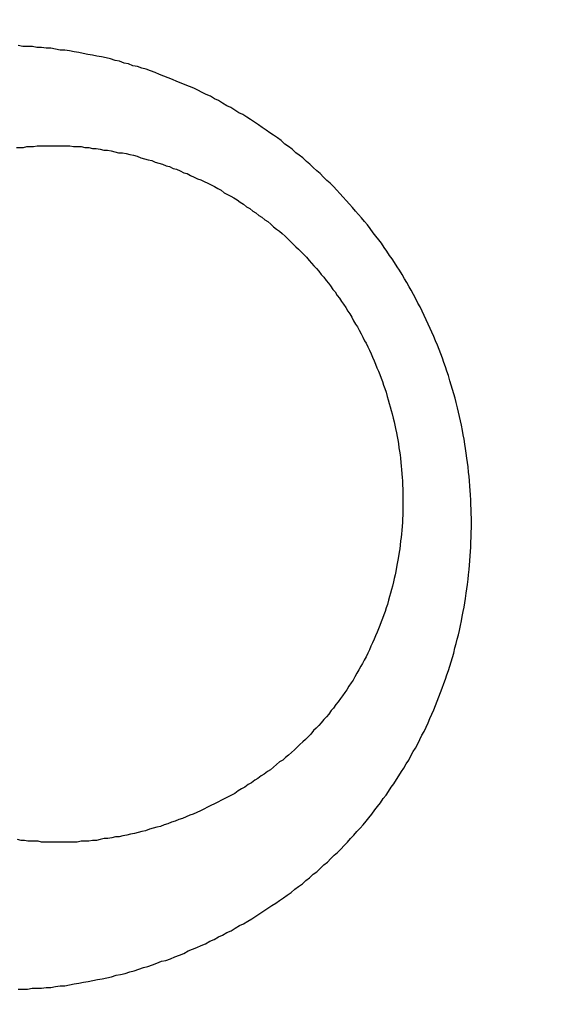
# Model space of a CAD drawing. Header units: millimetres. Extents: x -604189 to 881711, y -381903 to -7297.
# Tile 458 of 656: x -579625 to -579619, y -164949 to -164938. Entities that reach past the tile are written whole.
import ezdxf

# ---------------------------------------------------------------- set-up
doc = ezdxf.new("R2010")
doc.units = ezdxf.units.MM
doc.header["$LTSCALE"] = 100
doc.linetypes.add('0.5_0.5', pattern=[1, 0.5, -0.5])
doc.linetypes.add('ACAD_ISO04W100', pattern=[30.5, 24, -3, 0.5, -3])
doc.layers.get('Defpoints').update_dxf_attribs({"color": 30})
doc.layers.add('OPIS', color=7, linetype='Continuous')
doc.layers.add('strop osie', color=80, linetype='ACAD_ISO04W100', lineweight=5)
doc.styles.get("Standard").update_dxf_attribs({"font": 'romans.shx', "width": 0.5})
doc.dimstyles.new('1 50', dxfattribs={"dimtxt": 150, "dimasz": 80, "dimexe": 1, "dimexo": 1, "dimgap": 20, "dimtad": 1, "dimdec": 0, "dimlfac": 0.1, "dimtxsty": 'Standard', "dimblk": 'ARCHTICK', "dimcen": 200, "dimclrd": 2, "dimadec": 1, "dimazin": 0, "dimtfac": 1, "dimtdec": 0, "dimtmove": 0, "dimatfit": 3, "dimldrblk": 'ARCHTICK', "dimfxl": 120, "dimfxlon": 1, "dimtfill": 1, "dimarcsym": 0})

# ---------------------------------------------------------------- blocks, each defined once
blk = doc.blocks.new('_ArchTick')
at = {"layer": 'strop osie', "color": 0, "const_width": 0.15}
blk.add_lwpolyline([(-0.5, -0.5), (0.5, 0.5)], dxfattribs=at)
blk = doc.blocks.new('*D3294')
at = {"layer": 'Defpoints', "color": 0, "linetype": 'ByBlock', "lineweight": 5, "transparency": 16777216}
for p in [(-595783.126, -159420.303), (-593748.924, -159420.303), (-552118.935, -179940.303)]:
    blk.add_point(p, dxfattribs=at)
at = {"layer": 'OPIS', "color": 0, "linetype": 'Continuous', "lineweight": -2, "transparency": 16777216}
for p, q in [((-595723.126, -159420.303), (-595784.126, -159420.303)), ((-595723.126, -179940.303), (-595784.126, -179940.303))]:
    blk.add_line(p, q, dxfattribs=at)
at = {"layer": 'OPIS', "color": 2, "lineweight": -2, "transparency": 16777216}
blk.add_line((-595783.126, -179940.303), (-595783.126, -159420.303), dxfattribs=at)
at = {"layer": 'OPIS', "color": 2, "linetype": 'ByBlock', "lineweight": -2, "transparency": 16777216, "xscale": 80, "yscale": 80, "zscale": 80}
for p, rotation in [((-595783.126, -159420.303), 90), ((-595783.126, -179940.303), 270)]:
    blk.add_blockref('_ArchTick', p, dxfattribs=dict(at, rotation=rotation))
at = {"layer": 'OPIS', "color": 0, "linetype": 'ByBlock', "lineweight": 13, "transparency": 16777216, "insert": (-595878.126, -169680.303), "char_height": 150, "attachment_point": 5, "rotation": 90, "bg_fill": 3, "box_fill_scale": 1.1, "bg_fill_color": 256, "bg_fill_true_color": 13158600, "bg_fill_transparency": 0}
blk.add_mtext('2052', dxfattribs=at)

msp = doc.modelspace()

# ---------------------------------------------------------------- dimensions: what is measured, and where the dimension line sits
at = {"layer": 'OPIS', "color": 0, "linetype": 'ByBlock', "lineweight": 13}
dim = msp.add_linear_dim(base=(-595783.126, -159420.303), p1=(-552118.935, -179940.303), p2=(-593748.924, -159420.303), angle=90, dimstyle='1 50', override={"dimtmove": 1, "dimfxl": 60, "dimarcsym": 1}, dxfattribs=at)
dim.commit()
dim.dimension.update_dxf_attribs({"geometry": '*D3294', "text_midpoint": (-595878.126, -169680.303)})

# ---------------------------------------------------------------- next in the draw order: hatches: boundary and pattern name
at = {"layer": 'OPIS', "linetype": '0.5_0.5', "lineweight": 13}
h = msp.add_hatch(dxfattribs=at)
h.set_pattern_fill('ANSI37', color=0, scale=130)
h.set_pattern_definition([(45, (-597218.54, 256668.8), (-291.85832, 291.85832), []), (135, (-597218.54, 256668.8), (-291.85832, -291.85832), [])])
edge = h.paths.add_edge_path(flags=16)
edge.add_line((-570958.916, -168985.281), (-571058.916, -168985.281))
edge.add_line((-571058.916, -168985.281), (-572598.916, -168985.281))
edge.add_line((-572598.916, -168985.281), (-572598.915, -170470.3))
edge.add_line((-572598.915, -170470.3), (-570825.763, -170470.3))
edge.add_arc((-570508.916, -170339.099), 342.937, 180, 202.49364, ccw=False)
edge.add_arc((-570508.916, -170339.099), 342.937, 90, 180, ccw=False)
edge.add_line((-570508.916, -169996.163), (-570508.916, -169764.704))
edge.add_arc((-570058.916, -168985.281), 900, 180, 240, ccw=False)
edge = h.paths.add_edge_path(flags=17)
edge.add_line((-569358.915, -170085.281), (-569358.916, -168985.281))
edge.add_line((-569358.916, -168985.281), (-569358.917, -168985.281))
edge.add_line((-569358.917, -168985.281), (-569958.916, -168985.281))
edge.add_line((-569958.916, -168985.281), (-570058.916, -168985.281))
edge.add_line((-570058.916, -168985.281), (-570058.916, -168925.281))
edge.add_line((-570058.916, -168925.281), (-569958.916, -168925.281))
edge.add_line((-569958.916, -168925.281), (-569958.916, -168865.281))
edge.add_line((-569958.916, -168865.281), (-569358.916, -168865.281))
edge.add_line((-569358.916, -168865.281), (-569358.917, -166865.281))
edge.add_line((-569358.917, -166865.281), (-574098.917, -166865.286))
edge.add_line((-574098.917, -166865.286), (-574098.914, -171970.3))
edge.add_line((-574098.914, -171970.3), (-572608.913, -171970.3))
edge.add_line((-572608.913, -171970.3), (-571504.913, -170590.3))
edge.add_line((-571504.913, -170590.3), (-572718.915, -170590.3))
edge.add_line((-572718.915, -170590.3), (-572718.916, -168865.281))
edge.add_line((-572718.916, -168865.281), (-571058.916, -168865.281))
edge.add_line((-571058.916, -168865.281), (-571058.916, -168925.281))
edge.add_line((-571058.916, -168925.281), (-570958.916, -168925.281))
edge.add_line((-570958.916, -168925.281), (-570958.916, -168985.281))
edge.add_arc((-570058.916, -168985.281), 900, 180, 240)
edge.add_line((-570508.916, -169764.704), (-570508.916, -169996.163))
edge.add_arc((-570508.916, -170339.099), 342.937, 0, 90, ccw=False)
edge.add_arc((-570508.916, -170339.099), 342.937, 208.97989, 360, ccw=False)
edge.add_line((-570808.913, -170505.253), (-570808.913, -171171.086))
edge.add_arc((-570808.913, -171220.3), 49.214, 0, 90, ccw=False)
edge.add_arc((-570808.913, -171220.3), 49.214, 270, 360, ccw=False)
edge.add_line((-570808.913, -171269.514), (-570808.913, -171970.3))
edge.add_line((-570808.913, -171970.3), (-569358.914, -171970.3))
edge.add_line((-569358.914, -171970.3), (-569358.915, -170085.281))
h.paths.add_polyline_path([(-561118.924, -159870.303), (-590334.655, -159870.303), (-590334.655, -161470.303), (-562318.924, -161470.303), (-562318.924, -172095.292), (-561118.924, -172095.291), (-561118.924, -168350.303), (-552073.919, -168350.303), (-552073.92, -167150.303), (-561118.924, -167150.303)])
h.paths.add_polyline_path([(-572856.927, -169813.68), (-569451.07, -169813.68), (-569451.07, -169408.68), (-572856.927, -169408.68)], flags=16)
at = {"layer": 'OPIS', "linetype": 'ByBlock', "lineweight": 15}
h = msp.add_hatch(dxfattribs=at)
h.set_pattern_fill('ANSI37', color=0, scale=80, angle=45)
h.set_pattern_definition([(90, (-298582.96, 32475.8), (-254, 0), []), (180, (-298582.96, 32475.8), (-3e-14, -254), [])])
edge = h.paths.add_edge_path()
edge.add_arc((-579589.086, -167378.931), 50, 0, 90)
edge.add_line((-579589.086, -167328.931), (-579794.086, -167328.93))
edge.add_arc((-579794.086, -167378.93), 50, 89.9996, 180)
edge.add_line((-579844.086, -167378.93), (-579844.086, -167822.93))
edge.add_arc((-579794.086, -167822.93), 50, 180, 270)
edge.add_line((-579794.086, -167872.93), (-579589.085, -167872.931))
edge.add_arc((-579589.086, -167822.931), 50, 270.0014, 360)
edge.add_line((-579539.086, -167822.931), (-579539.086, -167378.931))
edge = h.paths.add_edge_path()
edge.add_arc((-579589.086, -167378.931), 50, 0, 90)
edge.add_line((-579589.086, -167328.931), (-579794.086, -167328.93))
edge.add_arc((-579794.086, -167378.93), 50, 89.9996, 180)
edge.add_line((-579844.086, -167378.93), (-579844.086, -167822.93))
edge.add_arc((-579794.086, -167822.93), 50, 180, 270)
edge.add_line((-579794.086, -167872.93), (-579589.085, -167872.931))
edge.add_arc((-579589.086, -167822.931), 50, 270.0014, 360)
edge.add_line((-579539.086, -167822.931), (-579539.086, -167378.931))
edge = h.paths.add_edge_path()
edge.add_line((-579899.087, -167300.93), (-579424.086, -167300.93))
edge.add_line((-579424.086, -167300.93), (-579424.086, -167900.93))
edge.add_line((-579424.086, -167900.93), (-579898.789, -167900.93))
edge.add_arc((-579899.086, -167892.935), 8, 180, 272.1285, ccw=False)
edge.add_line((-579907.086, -167892.935), (-579907.086, -167308.93))
edge.add_arc((-579899.086, -167308.93), 8, 90.0036, 180, ccw=False)
h.paths.add_polyline_path([(-581519.932, -164217.829), (-581520.004, -164223.092), (-581520.079, -164228.355), (-581520.156, -164233.617), (-581520.235, -164238.88), (-581520.318, -164244.143), (-581520.402, -164249.406), (-581520.489, -164254.669), (-581520.579, -164259.931), (-581520.671, -164265.194), (-581520.766, -164270.457), (-581520.863, -164275.719), (-581520.962, -164280.982), (-581521.064, -164286.244), (-581521.169, -164291.506), (-581521.276, -164296.769), (-581521.386, -164302.031), (-581521.498, -164307.293), (-581521.613, -164312.556), (-581521.73, -164317.818), (-581521.85, -164323.08), (-581521.972, -164328.342), (-581522.097, -164333.604), (-581522.225, -164338.866), (-581522.355, -164344.127), (-581522.488, -164349.389), (-581522.623, -164354.651), (-581522.76, -164359.913), (-581522.901, -164365.174), (-581523.043, -164370.436), (-581523.189, -164375.697), (-581523.337, -164380.958), (-581523.487, -164386.22), (-581523.64, -164391.481), (-581523.795, -164396.742), (-581523.953, -164402.003), (-581874.489, -164402.003), (-581874.664, -164396.198), (-581874.835, -164390.392), (-581875.003, -164384.587), (-581875.168, -164378.781), (-581875.329, -164372.976), (-581875.488, -164367.17), (-581875.643, -164361.364), (-581875.796, -164355.558), (-581875.945, -164349.752), (-581876.092, -164343.946), (-581876.235, -164338.14), (-581876.375, -164332.334), (-581876.512, -164326.527), (-581876.646, -164320.721), (-581876.777, -164314.914), (-581876.904, -164309.108), (-581877.029, -164303.301), (-581877.151, -164297.495), (-581877.269, -164291.688), (-581877.385, -164285.881), (-581877.497, -164280.074), (-581877.606, -164274.267), (-581877.713, -164268.461), (-581877.816, -164262.653), (-581877.916, -164256.846), (-581878.014, -164251.039), (-581878.108, -164245.232), (-581878.199, -164239.425), (-581878.287, -164233.618), (-581878.372, -164227.81), (-581878.454, -164222.003), (-581878.533, -164216.196), (-581878.609, -164210.388), (-581878.682, -164204.581), (-581878.751, -164198.773), (-581878.818, -164192.966), (-581878.881, -164187.158), (-581878.941, -164181.35), (-581878.997, -164175.543), (-581879.051, -164169.735), (-581879.101, -164163.927), (-581879.147, -164158.12), (-581879.191, -164152.312), (-581879.231, -164146.504), (-581879.267, -164140.696), (-581879.301, -164134.888), (-581879.332, -164129.081), (-581879.361, -164123.273), (-581879.388, -164117.465), (-581879.413, -164111.657), (-581879.437, -164105.849), (-581879.459, -164100.041), (-581879.475, -164094.233), (-581879.48, -164088.425), (-581879.472, -164082.617), (-581879.448, -164076.809), (-581879.406, -164071.002), (-581879.347, -164065.194), (-581879.269, -164059.387), (-581879.171, -164053.58), (-581879.054, -164047.773), (-581878.917, -164041.967), (-581878.759, -164036.161), (-581878.581, -164030.356), (-581878.381, -164024.551), (-581878.159, -164018.747), (-581877.914, -164012.944), (-581877.642, -164007.143), (-581877.341, -164001.342), (-581877.009, -163995.544), (-581876.642, -163989.748), (-581876.238, -163983.954), (-581875.795, -163978.163), (-581875.304, -163972.376), (-581874.753, -163966.594), (-581874.129, -163960.82), (-581873.419, -163955.056), (-581872.605, -163949.306), (-581871.67, -163943.574), (-581870.596, -163937.865), (-581869.362, -163932.188), (-581867.941, -163926.557), (-581866.302, -163920.987), (-581864.416, -163915.495), (-581862.246, -163910.11), (-581859.744, -163904.869), (-581856.869, -163899.824), (-581853.582, -163895.036), (-581849.851, -163890.591), (-581845.671, -163886.563), (-581841.105, -163882.977), (-581836.224, -163879.833), (-581831.097, -163877.106), (-581825.784, -163874.761), (-581820.336, -163872.759), (-581814.785, -163871.064), (-581809.154, -163869.636), (-581803.468, -163868.44), (-581797.747, -163867.44), (-581792, -163866.603), (-581786.235, -163865.9), (-581780.458, -163865.297), (-581774.674, -163864.778), (-581768.884, -163864.334), (-581763.088, -163863.958), (-581757.289, -163863.646), (-581751.486, -163863.39), (-581745.681, -163863.186), (-581739.874, -163863.026), (-581734.068, -163862.906), (-581728.26, -163862.819), (-581722.453, -163862.761), (-581716.645, -163862.725), (-581710.837, -163862.707), (-581705.029, -163862.7), (-581699.221, -163862.698), (-581693.958, -163862.699), (-581688.694, -163862.704), (-581683.431, -163862.718), (-581678.167, -163862.744), (-581672.904, -163862.788), (-581667.641, -163862.852), (-581662.379, -163862.942), (-581657.117, -163863.062), (-581651.856, -163863.215), (-581646.596, -163863.407), (-581641.337, -163863.64), (-581636.081, -163863.919), (-581630.828, -163864.249), (-581625.579, -163864.634), (-581620.334, -163865.078), (-581615.096, -163865.587), (-581609.864, -163866.17), (-581604.645, -163866.847), (-581599.442, -163867.642), (-581594.263, -163868.578), (-581589.115, -163869.676), (-581584.013, -163870.965), (-581578.971, -163872.474), (-581574.009, -163874.23), (-581569.153, -163876.259), (-581564.436, -163878.591), (-581559.896, -163881.253), (-581555.585, -163884.268), (-581551.554, -163887.652), (-581547.857, -163891.394), (-581544.534, -163895.471), (-581541.574, -163899.824), (-581538.952, -163904.387), (-581536.64, -163909.114), (-581534.606, -163913.968), (-581532.817, -163918.918), (-581531.241, -163923.939), (-581529.854, -163929.016), (-581528.636, -163934.137), (-581527.564, -163939.29), (-581526.619, -163944.467), (-581525.784, -163949.663), (-581525.048, -163954.875), (-581524.397, -163960.099), (-581523.818, -163965.33), (-581523.302, -163970.568), (-581522.84, -163975.811), (-581522.421, -163981.058), (-581522.037, -163986.308), (-581521.685, -163991.559), (-581521.363, -163996.813), (-581521.067, -164002.068), (-581520.796, -164007.324), (-581520.549, -164012.582), (-581520.322, -164017.84), (-581520.116, -164023.1), (-581519.928, -164028.36), (-581519.759, -164033.621), (-581519.607, -164038.882), (-581519.472, -164044.144), (-581519.354, -164049.406), (-581519.252, -164054.668), (-581519.166, -164059.931), (-581519.096, -164065.194), (-581519.041, -164070.457), (-581519.001, -164075.72), (-581518.976, -164080.984), (-581518.964, -164086.247), (-581518.964, -164091.51), (-581518.974, -164096.774), (-581518.991, -164102.037), (-581519.012, -164107.301), (-581519.034, -164112.564), (-581519.057, -164117.828), (-581519.081, -164123.091), (-581519.107, -164128.354), (-581519.135, -164133.618), (-581519.165, -164138.881), (-581519.197, -164144.144), (-581519.232, -164149.408), (-581519.269, -164154.671), (-581519.31, -164159.934), (-581519.353, -164165.198), (-581519.399, -164170.461), (-581519.447, -164175.724), (-581519.498, -164180.987), (-581519.552, -164186.25), (-581519.609, -164191.513), (-581519.668, -164196.777), (-581519.73, -164202.04), (-581519.795, -164207.303), (-581519.862, -164212.566)])
h.paths.add_polyline_path([(-582118.924, -164407.051), (-579418.924, -164407.051), (-579418.924, -162910.783), (-582118.924, -162910.783)])
h.paths.add_polyline_path([(-581950.717, -164839.225), (-581944.91, -164839.127), (-581939.103, -164839.033), (-581933.295, -164838.942), (-581927.488, -164838.854), (-581921.681, -164838.769), (-581915.873, -164838.687), (-581910.066, -164838.608), (-581904.259, -164838.532), (-581898.451, -164838.459), (-581892.644, -164838.39), (-581886.836, -164838.323), (-581881.028, -164838.26), (-581875.221, -164838.2), (-581869.413, -164838.144), (-581863.605, -164838.09), (-581857.798, -164838.04), (-581851.99, -164837.994), (-581846.182, -164837.95), (-581840.374, -164837.91), (-581834.567, -164837.874), (-581828.759, -164837.84), (-581822.951, -164837.809), (-581817.143, -164837.78), (-581811.335, -164837.753), (-581805.527, -164837.728), (-581799.719, -164837.704), (-581793.912, -164837.682), (-581788.104, -164837.666), (-581782.296, -164837.661), (-581776.488, -164837.669), (-581770.68, -164837.693), (-581764.872, -164837.735), (-581759.065, -164837.794), (-581753.257, -164837.872), (-581747.45, -164837.97), (-581741.643, -164838.087), (-581735.837, -164838.224), (-581730.031, -164838.382), (-581724.226, -164838.56), (-581718.422, -164838.76), (-581712.618, -164838.982), (-581706.815, -164839.227), (-581701.013, -164839.499), (-581695.213, -164839.8), (-581689.415, -164840.132), (-581683.618, -164840.499), (-581677.825, -164840.903), (-581672.034, -164841.346), (-581666.246, -164841.837), (-581660.465, -164842.388), (-581654.691, -164843.012), (-581648.927, -164843.722), (-581643.176, -164844.536), (-581637.444, -164845.471), (-581631.736, -164846.545), (-581626.059, -164847.779), (-581620.428, -164849.2), (-581614.858, -164850.839), (-581609.366, -164852.725), (-581603.98, -164854.895), (-581598.739, -164857.397), (-581593.694, -164860.272), (-581588.906, -164863.559), (-581584.462, -164867.29), (-581580.433, -164871.47), (-581576.847, -164876.036), (-581573.704, -164880.917), (-581570.976, -164886.044), (-581568.631, -164891.357), (-581566.63, -164896.805), (-581564.934, -164902.356), (-581563.507, -164907.987), (-581562.31, -164913.673), (-581561.31, -164919.394), (-581560.474, -164925.141), (-581559.77, -164930.906), (-581559.168, -164936.683), (-581558.648, -164942.467), (-581558.204, -164948.257), (-581557.829, -164954.053), (-581557.516, -164959.852), (-581557.261, -164965.655), (-581557.056, -164971.46), (-581556.897, -164977.267), (-581556.776, -164983.073), (-581556.69, -164988.881), (-581556.631, -164994.688), (-581556.596, -165000.496), (-581556.577, -165006.304), (-581556.57, -165012.112), (-581556.569, -165017.92), (-581556.57, -165023.183), (-581556.575, -165028.447), (-581556.588, -165033.71), (-581556.615, -165038.974), (-581556.658, -165044.237), (-581556.723, -165049.5), (-581556.813, -165054.762), (-581556.932, -165060.024), (-581557.086, -165065.285), (-581557.277, -165070.545), (-581557.51, -165075.804), (-581557.79, -165081.06), (-581558.119, -165086.313), (-581558.504, -165091.562), (-581558.949, -165096.807), (-581559.458, -165102.045), (-581560.04, -165107.276), (-581560.717, -165112.496), (-581561.513, -165117.699), (-581562.448, -165122.878), (-581563.547, -165128.026), (-581564.836, -165133.128), (-581566.345, -165138.17), (-581568.1, -165143.132), (-581570.129, -165147.988), (-581572.461, -165152.705), (-581575.123, -165157.245), (-581578.139, -165161.556), (-581581.522, -165165.587), (-581585.265, -165169.284), (-581589.342, -165172.607), (-581593.694, -165175.567), (-581598.257, -165178.189), (-581602.985, -165180.501), (-581607.838, -165182.535), (-581612.788, -165184.324), (-581617.81, -165185.9), (-581622.887, -165187.287), (-581628.007, -165188.505), (-581633.16, -165189.577), (-581638.337, -165190.522), (-581643.534, -165191.357), (-581648.746, -165192.093), (-581653.969, -165192.744), (-581659.201, -165193.323), (-581664.439, -165193.839), (-581669.682, -165194.301), (-581674.929, -165194.72), (-581680.178, -165195.104), (-581685.43, -165195.456), (-581690.683, -165195.778), (-581695.938, -165196.074), (-581701.195, -165196.345), (-581706.452, -165196.592), (-581711.711, -165196.819), (-581716.97, -165197.025), (-581722.23, -165197.213), (-581727.491, -165197.382), (-581732.752, -165197.534), (-581738.014, -165197.669), (-581743.276, -165197.787), (-581748.539, -165197.889), (-581753.801, -165197.975), (-581759.064, -165198.045), (-581764.327, -165198.1), (-581769.591, -165198.14), (-581774.854, -165198.165), (-581780.118, -165198.177), (-581785.381, -165198.177), (-581790.644, -165198.167), (-581795.908, -165198.15), (-581801.171, -165198.129), (-581806.435, -165198.107), (-581811.698, -165198.084), (-581816.961, -165198.06), (-581822.225, -165198.034), (-581827.488, -165198.006), (-581832.752, -165197.976), (-581838.015, -165197.944), (-581843.278, -165197.909), (-581848.541, -165197.872), (-581853.805, -165197.831), (-581859.068, -165197.788), (-581864.331, -165197.742), (-581869.594, -165197.694), (-581874.858, -165197.643), (-581880.121, -165197.589), (-581885.384, -165197.532), (-581890.647, -165197.473), (-581895.91, -165197.411), (-581901.173, -165197.346), (-581906.436, -165197.279), (-581911.699, -165197.209), (-581916.962, -165197.137), (-581922.225, -165197.062), (-581927.488, -165196.985), (-581932.751, -165196.906), (-581938.014, -165196.823), (-581943.276, -165196.739), (-581948.539, -165196.652), (-581953.802, -165196.562), (-581959.064, -165196.47), (-581964.327, -165196.375), (-581969.59, -165196.278), (-581974.852, -165196.179), (-581980.115, -165196.077), (-581985.377, -165195.972), (-581990.639, -165195.865), (-581995.902, -165195.755), (-582001.164, -165195.643), (-582006.426, -165195.528), (-582011.688, -165195.411), (-582016.95, -165195.291), (-582022.212, -165195.169), (-582027.474, -165195.044), (-582032.736, -165194.916), (-582037.998, -165194.786), (-582043.26, -165194.653), (-582048.521, -165194.518), (-582053.783, -165194.381), (-582059.045, -165194.24), (-582064.306, -165194.098), (-582069.568, -165193.952), (-582074.829, -165193.804), (-582080.09, -165193.654), (-582085.351, -165193.501), (-582090.613, -165193.346), (-582095.874, -165193.188), (-582095.874, -164842.652), (-582090.068, -164842.477), (-582084.263, -164842.306), (-582078.457, -164842.138), (-582072.652, -164841.973), (-582066.846, -164841.812), (-582061.04, -164841.653), (-582055.235, -164841.498), (-582049.429, -164841.345), (-582043.623, -164841.196), (-582037.817, -164841.049), (-582032.01, -164840.906), (-582026.204, -164840.766), (-582020.398, -164840.629), (-582014.591, -164840.495), (-582008.785, -164840.364), (-582002.978, -164840.237), (-581997.172, -164840.112), (-581991.365, -164839.99), (-581985.558, -164839.872), (-581979.752, -164839.756), (-581973.945, -164839.644), (-581968.138, -164839.535), (-581962.331, -164839.428), (-581956.524, -164839.325)])
edge = h.paths.add_edge_path()
edge.add_arc((-581748.924, -162268.543), 50, 0, 90.0004)
edge.add_line((-581748.924, -162218.543), (-581953.924, -162218.545))
edge.add_arc((-581953.924, -162268.545), 50, 90.0009, 180)
edge.add_line((-582003.924, -162268.545), (-582003.924, -162712.545))
edge.add_arc((-581953.924, -162712.545), 50, 180, 270.0022)
edge.add_line((-581953.922, -162762.545), (-581748.923, -162762.543))
edge.add_arc((-581748.924, -162712.543), 50, 270.0009, 360)
edge.add_line((-581698.924, -162712.543), (-581698.924, -162268.543))
edge = h.paths.add_edge_path()
edge.add_arc((-581748.924, -161668.543), 50, 0, 90.0004)
edge.add_line((-581748.924, -161618.543), (-581953.924, -161618.545))
edge.add_arc((-581953.924, -161668.545), 50, 90.0009, 180)
edge.add_line((-582003.924, -161668.545), (-582003.924, -162112.545))
edge.add_arc((-581953.924, -162112.545), 50, 180, 270.0022)
edge.add_line((-581953.922, -162162.545), (-581748.923, -162162.543))
edge.add_arc((-581748.924, -162112.543), 50, 270.0009, 360)
edge.add_line((-581698.924, -162112.543), (-581698.924, -161668.543))
h.paths.add_polyline_path([(-582118.924, -162790.543), (-579418.924, -162790.543), (-579418.924, -161590.543), (-582118.924, -161590.543)])
edge = h.paths.add_edge_path()
edge.add_arc((-579794.086, -168270.003), 50, 89.9996, 180)
edge.add_line((-579844.086, -168270.003), (-579844.086, -168714.003))
edge.add_arc((-579794.086, -168714.003), 50, 180, 270)
edge.add_line((-579794.086, -168764.003), (-579589.085, -168764.004))
edge.add_arc((-579589.086, -168714.004), 50, 270.0014, 360)
edge.add_line((-579539.086, -168714.004), (-579539.086, -168270.004))
edge.add_arc((-579589.086, -168270.004), 50, 0, 90)
edge.add_line((-579589.086, -168220.004), (-579794.086, -168220.003))
edge = h.paths.add_edge_path()
edge.add_arc((-579589.086, -169161.078), 50, 0, 90)
edge.add_line((-579589.086, -169111.078), (-579794.086, -169111.076))
edge.add_arc((-579794.086, -169161.076), 50, 89.9996, 180)
edge.add_line((-579844.086, -169161.076), (-579844.086, -169605.076))
edge.add_arc((-579794.086, -169605.076), 50, 180, 270)
edge.add_line((-579794.086, -169655.076), (-579589.085, -169655.078))
edge.add_arc((-579589.086, -169605.078), 50, 270.0014, 360)
edge.add_line((-579539.086, -169605.078), (-579539.086, -169161.078))
edge = h.paths.add_edge_path()
edge.add_arc((-579794.086, -170052.15), 50, 89.9996, 180)
edge.add_line((-579844.086, -170052.15), (-579844.086, -170496.15))
edge.add_arc((-579794.086, -170496.15), 50, 180, 270)
edge.add_line((-579794.086, -170546.15), (-579589.085, -170546.151))
edge.add_arc((-579589.086, -170496.151), 50, 270.0014, 360)
edge.add_line((-579539.086, -170496.151), (-579539.086, -170052.151))
edge.add_arc((-579589.086, -170052.151), 50, 0, 90)
edge.add_line((-579589.086, -170002.151), (-579794.086, -170002.15))
edge = h.paths.add_edge_path()
edge.add_arc((-579794.086, -170943.223), 50, 89.9996, 180)
edge.add_line((-579844.086, -170943.223), (-579844.086, -171387.223))
edge.add_arc((-579794.086, -171387.223), 50, 180, 270)
edge.add_line((-579794.086, -171437.223), (-579589.085, -171437.224))
edge.add_arc((-579589.086, -171387.224), 50, 270.0014, 360)
edge.add_line((-579539.086, -171387.224), (-579539.086, -170943.224))
edge.add_arc((-579589.086, -170943.224), 50, 0, 90)
edge.add_line((-579589.086, -170893.224), (-579794.086, -170893.223))
h.paths.add_polyline_path([(-579418.924, -164527.291), (-582118.924, -164527.291), (-582118.924, -171970.3), (-579418.924, -171970.3)])

# ---------------------------------------------------------------- next in the draw order: linework, layer by layer
at = {"color": 0}
for points in [[(-579624.773, -164949.318, 0), (-579624.719, -164949.318, 0), (-579624.665, -164949.318, 0), (-579624.611, -164949.308, 0), (-579624.557, -164949.308, 0), (-579624.504, -164949.308, 0), (-579624.45, -164949.298, 0), (-579624.396, -164949.298, 0), (-579624.342, -164949.288, 0), (-579624.288, -164949.278, 0), (-579624.235, -164949.278, 0), (-579624.181, -164949.268, 0), (-579624.127, -164949.258, 0), (-579624.074, -164949.248, 0), (-579624.02, -164949.238, 0), (-579623.967, -164949.228, 0), (-579623.913, -164949.218, 0), (-579623.86, -164949.208, 0), (-579623.807, -164949.198, 0), (-579623.754, -164949.188, 0), (-579623.7, -164949.178, 0), (-579623.647, -164949.158, 0), (-579623.595, -164949.148, 0), (-579623.542, -164949.138, 0), (-579623.489, -164949.118, 0), (-579623.437, -164949.108, 0), (-579623.384, -164949.088, 0), (-579623.332, -164949.068, 0), (-579623.28, -164949.058, 0), (-579623.228, -164949.038, 0), (-579623.176, -164949.018, 0), (-579623.124, -164948.998, 0), (-579623.073, -164948.988, 0), (-579623.021, -164948.968, 0), (-579622.97, -164948.948, 0), (-579622.919, -164948.928, 0), (-579622.868, -164948.908, 0), (-579622.818, -164948.878, 0), (-579622.767, -164948.858, 0), (-579622.717, -164948.838, 0), (-579622.667, -164948.818, 0), (-579622.617, -164948.798, 0), (-579622.568, -164948.768, 0), (-579622.519, -164948.748, 0), (-579622.469, -164948.718, 0), (-579622.421, -164948.698, 0), (-579622.372, -164948.668, 0), (-579622.324, -164948.648, 0), (-579622.276, -164948.618, 0), (-579622.228, -164948.588, 0), (-579622.18, -164948.568, 0), (-579622.133, -164948.538, 0), (-579622.086, -164948.508, 0), (-579622.04, -164948.478, 0), (-579621.993, -164948.448, 0), (-579621.947, -164948.418, 0), (-579621.902, -164948.388, 0), (-579621.856, -164948.358, 0), (-579621.811, -164948.328, 0), (-579621.766, -164948.298, 0), (-579621.722, -164948.268, 0), (-579621.678, -164948.238, 0), (-579621.634, -164948.208, 0), (-579621.591, -164948.168, 0), (-579621.548, -164948.138, 0), (-579621.505, -164948.108, 0), (-579621.463, -164948.068, 0), (-579621.421, -164948.038, 0), (-579621.379, -164947.998, 0), (-579621.338, -164947.968, 0), (-579621.298, -164947.928, 0), (-579621.257, -164947.888, 0), (-579621.217, -164947.858, 0), (-579621.178, -164947.818, 0), (-579621.139, -164947.778, 0), (-579621.1, -164947.748, 0), (-579621.062, -164947.708, 0), (-579621.024, -164947.668, 0), (-579620.987, -164947.628, 0), (-579620.95, -164947.588, 0), (-579620.914, -164947.548, 0), (-579620.878, -164947.508, 0), (-579620.842, -164947.468, 0), (-579620.807, -164947.428, 0), (-579620.773, -164947.388, 0), (-579620.739, -164947.348, 0), (-579620.705, -164947.308, 0), (-579620.672, -164947.258, 0), (-579620.639, -164947.218, 0), (-579620.607, -164947.178, 0), (-579620.575, -164947.128, 0), (-579620.543, -164947.088, 0), (-579620.513, -164947.048, 0), (-579620.482, -164946.998, 0), (-579620.452, -164946.958, 0), (-579620.423, -164946.908, 0), (-579620.394, -164946.868, 0), (-579620.365, -164946.818, 0), (-579620.337, -164946.778, 0), (-579620.31, -164946.728, 0), (-579620.282, -164946.688, 0), (-579620.256, -164946.638, 0), (-579620.23, -164946.588, 0), (-579620.204, -164946.548, 0), (-579620.179, -164946.498, 0), (-579620.154, -164946.448, 0), (-579620.13, -164946.398, 0), (-579620.106, -164946.358, 0), (-579620.083, -164946.308, 0), (-579620.06, -164946.258, 0), (-579620.038, -164946.208, 0), (-579620.016, -164946.158, 0), (-579619.995, -164946.108, 0), (-579619.974, -164946.058, 0), (-579619.954, -164946.008, 0), (-579619.934, -164945.958, 0), (-579619.915, -164945.908, 0), (-579619.896, -164945.858, 0), (-579619.878, -164945.808, 0), (-579619.86, -164945.758, 0), (-579619.843, -164945.708, 0), (-579619.826, -164945.658, 0), (-579619.81, -164945.608, 0), (-579619.794, -164945.558, 0), (-579619.779, -164945.508, 0), (-579619.765, -164945.458, 0), (-579619.75, -164945.398, 0), (-579619.737, -164945.348, 0), (-579619.724, -164945.298, 0), (-579619.711, -164945.248, 0), (-579619.699, -164945.198, 0), (-579619.687, -164945.138, 0), (-579619.676, -164945.088, 0), (-579619.666, -164945.038, 0), (-579619.656, -164944.978, 0), (-579619.646, -164944.928, 0), (-579619.637, -164944.878, 0), (-579619.629, -164944.828, 0), (-579619.62, -164944.768, 0), (-579619.613, -164944.718, 0), (-579619.606, -164944.668, 0), (-579619.6, -164944.608, 0), (-579619.594, -164944.558, 0), (-579619.588, -164944.498, 0), (-579619.583, -164944.448, 0), (-579619.579, -164944.398, 0), (-579619.575, -164944.338, 0), (-579619.572, -164944.288, 0), (-579619.569, -164944.238, 0), (-579619.566, -164944.178, 0), (-579619.565, -164944.128, 0), (-579619.563, -164944.068, 0), (-579619.562, -164944.018, 0), (-579619.562, -164943.968, 0), (-579619.562, -164943.908, 0), (-579619.563, -164943.858, 0), (-579619.564, -164943.808, 0), (-579619.566, -164943.748, 0), (-579619.568, -164943.698, 0), (-579619.571, -164943.638, 0), (-579619.574, -164943.588, 0), (-579619.578, -164943.538, 0), (-579619.583, -164943.478, 0), (-579619.588, -164943.428, 0), (-579619.593, -164943.378, 0), (-579619.599, -164943.318, 0), (-579619.605, -164943.268, 0), (-579619.612, -164943.218, 0), (-579619.62, -164943.158, 0), (-579619.628, -164943.108, 0), (-579619.636, -164943.058, 0), (-579619.645, -164942.998, 0), (-579619.655, -164942.948, 0), (-579619.665, -164942.898, 0), (-579619.675, -164942.838, 0), (-579619.686, -164942.788, 0), (-579619.698, -164942.738, 0), (-579619.71, -164942.688, 0), (-579619.723, -164942.638, 0), (-579619.736, -164942.578, 0), (-579619.749, -164942.528, 0), (-579619.764, -164942.478, 0), (-579619.778, -164942.428, 0), (-579619.793, -164942.378, 0), (-579619.809, -164942.328, 0), (-579619.825, -164942.268, 0), (-579619.842, -164942.218, 0), (-579619.859, -164942.168, 0), (-579619.877, -164942.118, 0), (-579619.895, -164942.068, 0), (-579619.914, -164942.018, 0), (-579619.933, -164941.968, 0), (-579619.953, -164941.918, 0), (-579619.973, -164941.868, 0), (-579619.994, -164941.818, 0), (-579620.015, -164941.768, 0), (-579620.036, -164941.728, 0), (-579620.058, -164941.678, 0), (-579620.081, -164941.628, 0), (-579620.104, -164941.578, 0), (-579620.127, -164941.528, 0), (-579620.151, -164941.478, 0), (-579620.176, -164941.438, 0), (-579620.2, -164941.388, 0), (-579620.226, -164941.338, 0), (-579620.252, -164941.288, 0), (-579620.278, -164941.248, 0), (-579620.304, -164941.198, 0), (-579620.332, -164941.158, 0), (-579620.359, -164941.108, 0), (-579620.387, -164941.058, 0), (-579620.416, -164941.018, 0), (-579620.445, -164940.968, 0), (-579620.474, -164940.928, 0), (-579620.504, -164940.888, 0), (-579620.534, -164940.838, 0), (-579620.564, -164940.798, 0), (-579620.595, -164940.748, 0), (-579620.627, -164940.708, 0), (-579620.659, -164940.668, 0), (-579620.691, -164940.628, 0), (-579620.724, -164940.578, 0), (-579620.757, -164940.538, 0), (-579620.79, -164940.498, 0), (-579620.824, -164940.458, 0), (-579620.859, -164940.418, 0), (-579620.893, -164940.378, 0), (-579620.928, -164940.338, 0), (-579620.964, -164940.298, 0), (-579621, -164940.258, 0), (-579621.036, -164940.218, 0), (-579621.073, -164940.178, 0), (-579621.11, -164940.138, 0), (-579621.147, -164940.098, 0), (-579621.185, -164940.058, 0), (-579621.223, -164940.028, 0), (-579621.261, -164939.988, 0), (-579621.3, -164939.948, 0), (-579621.339, -164939.918, 0), (-579621.379, -164939.878, 0), (-579621.419, -164939.838, 0), (-579621.459, -164939.808, 0), (-579621.499, -164939.768, 0), (-579621.54, -164939.738, 0), (-579621.581, -164939.708, 0), (-579621.623, -164939.668, 0), (-579621.665, -164939.638, 0), (-579621.707, -164939.608, 0), (-579621.749, -164939.568, 0), (-579621.792, -164939.538, 0), (-579621.835, -164939.508, 0), (-579621.878, -164939.478, 0), (-579621.922, -164939.448, 0), (-579621.966, -164939.418, 0), (-579622.01, -164939.388, 0), (-579622.055, -164939.358, 0), (-579622.1, -164939.328, 0), (-579622.145, -164939.298, 0), (-579622.19, -164939.268, 0), (-579622.236, -164939.248, 0), (-579622.282, -164939.218, 0), (-579622.328, -164939.188, 0), (-579622.374, -164939.168, 0), (-579622.421, -164939.138, 0), (-579622.468, -164939.108, 0), (-579622.515, -164939.088, 0), (-579622.562, -164939.058, 0), (-579622.61, -164939.038, 0), (-579622.658, -164939.018, 0), (-579622.706, -164938.988, 0), (-579622.754, -164938.968, 0), (-579622.803, -164938.948, 0), (-579622.851, -164938.928, 0), (-579622.9, -164938.908, 0), (-579622.949, -164938.888, 0), (-579622.999, -164938.868, 0), (-579623.048, -164938.848, 0), (-579623.098, -164938.828, 0), (-579623.148, -164938.808, 0), (-579623.198, -164938.788, 0), (-579623.249, -164938.768, 0), (-579623.299, -164938.748, 0), (-579623.35, -164938.738, 0), (-579623.401, -164938.718, 0), (-579623.452, -164938.708, 0), (-579623.503, -164938.688, 0), (-579623.554, -164938.678, 0), (-579623.606, -164938.658, 0), (-579623.658, -164938.648, 0), (-579623.709, -164938.628, 0), (-579623.761, -164938.618, 0), (-579623.814, -164938.608, 0), (-579623.866, -164938.598, 0), (-579623.918, -164938.588, 0), (-579623.971, -164938.578, 0), (-579624.023, -164938.568, 0), (-579624.076, -164938.558, 0), (-579624.129, -164938.548, 0), (-579624.182, -164938.538, 0), (-579624.235, -164938.528, 0), (-579624.288, -164938.528, 0), (-579624.342, -164938.518, 0), (-579624.395, -164938.508, 0), (-579624.449, -164938.508, 0), (-579624.502, -164938.498, 0), (-579624.556, -164938.498, 0), (-579624.609, -164938.488, 0), (-579624.663, -164938.488, 0), (-579624.717, -164938.488, 0), (-579624.771, -164938.478, 0)], [(-579624.79, -164939.648, 0), (-579624.751, -164939.648, 0), (-579624.712, -164939.648, 0), (-579624.672, -164939.638, 0), (-579624.633, -164939.638, 0), (-579624.594, -164939.638, 0), (-579624.554, -164939.628, 0), (-579624.515, -164939.628, 0), (-579624.476, -164939.628, 0), (-579624.436, -164939.628, 0), (-579624.397, -164939.628, 0)], [(-579624.397, -164939.628, 0), (-579624.353, -164939.628, 0), (-579624.31, -164939.628, 0), (-579624.266, -164939.628, 0), (-579624.222, -164939.628, 0), (-579624.179, -164939.628, 0), (-579624.135, -164939.638, 0), (-579624.091, -164939.638, 0), (-579624.048, -164939.638, 0), (-579624.005, -164939.648, 0), (-579623.961, -164939.648, 0), (-579623.918, -164939.658, 0), (-579623.875, -164939.658, 0), (-579623.831, -164939.668, 0), (-579623.788, -164939.678, 0), (-579623.745, -164939.678, 0), (-579623.702, -164939.688, 0), (-579623.66, -164939.698, 0), (-579623.617, -164939.708, 0), (-579623.574, -164939.708, 0), (-579623.532, -164939.718, 0), (-579623.489, -164939.728, 0), (-579623.447, -164939.738, 0), (-579623.405, -164939.748, 0), (-579623.363, -164939.768, 0), (-579623.321, -164939.778, 0), (-579623.279, -164939.788, 0), (-579623.237, -164939.798, 0), (-579623.196, -164939.818, 0), (-579623.154, -164939.828, 0), (-579623.113, -164939.838, 0), (-579623.072, -164939.858, 0), (-579623.031, -164939.868, 0), (-579622.99, -164939.888, 0), (-579622.95, -164939.898, 0), (-579622.909, -164939.918, 0), (-579622.869, -164939.938, 0), (-579622.829, -164939.948, 0), (-579622.789, -164939.968, 0), (-579622.75, -164939.988, 0), (-579622.71, -164940.008, 0), (-579622.671, -164940.018, 0), (-579622.632, -164940.038, 0), (-579622.593, -164940.058, 0), (-579622.555, -164940.078, 0), (-579622.516, -164940.098, 0), (-579622.478, -164940.118, 0), (-579622.44, -164940.138, 0), (-579622.403, -164940.168, 0), (-579622.365, -164940.188, 0), (-579622.328, -164940.208, 0), (-579622.291, -164940.228, 0), (-579622.254, -164940.248, 0), (-579622.218, -164940.278, 0), (-579622.182, -164940.298, 0), (-579622.146, -164940.328, 0), (-579622.11, -164940.348, 0), (-579622.075, -164940.378, 0), (-579622.04, -164940.398, 0), (-579622.005, -164940.428, 0), (-579621.97, -164940.448, 0), (-579621.936, -164940.478, 0), (-579621.902, -164940.498, 0), (-579621.868, -164940.528, 0), (-579621.835, -164940.558, 0), (-579621.802, -164940.588, 0), (-579621.769, -164940.608, 0), (-579621.737, -164940.638, 0), (-579621.704, -164940.668, 0), (-579621.672, -164940.698, 0), (-579621.641, -164940.728, 0), (-579621.61, -164940.758, 0), (-579621.579, -164940.788, 0), (-579621.548, -164940.818, 0), (-579621.518, -164940.848, 0), (-579621.488, -164940.878, 0), (-579621.458, -164940.908, 0), (-579621.428, -164940.948, 0), (-579621.399, -164940.978, 0), (-579621.371, -164941.008, 0), (-579621.342, -164941.038, 0), (-579621.314, -164941.068, 0), (-579621.287, -164941.108, 0), (-579621.259, -164941.138, 0), (-579621.232, -164941.178, 0), (-579621.206, -164941.208, 0), (-579621.18, -164941.238, 0), (-579621.154, -164941.278, 0), (-579621.128, -164941.308, 0), (-579621.103, -164941.348, 0), (-579621.078, -164941.378, 0), (-579621.054, -164941.418, 0), (-579621.03, -164941.448, 0), (-579621.006, -164941.488, 0), (-579620.983, -164941.528, 0), (-579620.96, -164941.558, 0), (-579620.937, -164941.598, 0), (-579620.915, -164941.638, 0), (-579620.893, -164941.678, 0), (-579620.872, -164941.708, 0), (-579620.851, -164941.748, 0), (-579620.83, -164941.788, 0), (-579620.81, -164941.828, 0), (-579620.79, -164941.868, 0), (-579620.771, -164941.898, 0), (-579620.752, -164941.938, 0), (-579620.733, -164941.978, 0), (-579620.715, -164942.018, 0), (-579620.697, -164942.058, 0), (-579620.68, -164942.098, 0), (-579620.663, -164942.138, 0), (-579620.647, -164942.178, 0), (-579620.631, -164942.218, 0), (-579620.615, -164942.258, 0), (-579620.6, -164942.298, 0), (-579620.585, -164942.338, 0), (-579620.571, -164942.378, 0), (-579620.557, -164942.418, 0), (-579620.543, -164942.458, 0), (-579620.53, -164942.508, 0), (-579620.518, -164942.548, 0), (-579620.506, -164942.588, 0), (-579620.494, -164942.628, 0), (-579620.483, -164942.668, 0), (-579620.472, -164942.708, 0), (-579620.461, -164942.758, 0), (-579620.451, -164942.798, 0), (-579620.442, -164942.838, 0), (-579620.433, -164942.878, 0), (-579620.424, -164942.928, 0), (-579620.416, -164942.968, 0), (-579620.409, -164943.008, 0), (-579620.401, -164943.048, 0), (-579620.395, -164943.098, 0), (-579620.388, -164943.138, 0), (-579620.382, -164943.178, 0), (-579620.377, -164943.218, 0), (-579620.372, -164943.268, 0), (-579620.368, -164943.308, 0), (-579620.364, -164943.348, 0), (-579620.36, -164943.398, 0), (-579620.357, -164943.438, 0), (-579620.354, -164943.478, 0), (-579620.352, -164943.528, 0), (-579620.35, -164943.568, 0), (-579620.349, -164943.608, 0), (-579620.348, -164943.658, 0), (-579620.348, -164943.698, 0), (-579620.348, -164943.738, 0), (-579620.348, -164943.788, 0), (-579620.349, -164943.828, 0), (-579620.351, -164943.868, 0), (-579620.353, -164943.918, 0), (-579620.355, -164943.958, 0), (-579620.358, -164943.998, 0), (-579620.362, -164944.048, 0), (-579620.365, -164944.088, 0), (-579620.37, -164944.128, 0), (-579620.375, -164944.168, 0), (-579620.38, -164944.218, 0), (-579620.386, -164944.258, 0), (-579620.392, -164944.298, 0), (-579620.398, -164944.348, 0), (-579620.406, -164944.388, 0), (-579620.413, -164944.428, 0), (-579620.421, -164944.468, 0), (-579620.43, -164944.518, 0), (-579620.439, -164944.558, 0), (-579620.448, -164944.598, 0), (-579620.458, -164944.638, 0), (-579620.469, -164944.688, 0), (-579620.479, -164944.728, 0), (-579620.491, -164944.768, 0), (-579620.502, -164944.808, 0), (-579620.515, -164944.848, 0), (-579620.527, -164944.898, 0), (-579620.541, -164944.938, 0), (-579620.554, -164944.978, 0), (-579620.568, -164945.018, 0), (-579620.583, -164945.058, 0), (-579620.598, -164945.098, 0), (-579620.613, -164945.138, 0), (-579620.629, -164945.178, 0), (-579620.646, -164945.218, 0), (-579620.662, -164945.258, 0), (-579620.68, -164945.298, 0), (-579620.697, -164945.338, 0), (-579620.716, -164945.378, 0), (-579620.734, -164945.418, 0), (-579620.753, -164945.458, 0), (-579620.773, -164945.498, 0), (-579620.793, -164945.538, 0), (-579620.813, -164945.578, 0), (-579620.834, -164945.608, 0), (-579620.856, -164945.648, 0), (-579620.877, -164945.688, 0), (-579620.9, -164945.728, 0), (-579620.922, -164945.768, 0), (-579620.945, -164945.798, 0), (-579620.969, -164945.838, 0), (-579620.993, -164945.878, 0), (-579621.018, -164945.908, 0), (-579621.043, -164945.948, 0), (-579621.068, -164945.978, 0), (-579621.094, -164946.018, 0), (-579621.12, -164946.048, 0), (-579621.147, -164946.088, 0), (-579621.174, -164946.118, 0), (-579621.201, -164946.158, 0), (-579621.229, -164946.188, 0), (-579621.258, -164946.218, 0), (-579621.287, -164946.258, 0), (-579621.316, -164946.288, 0), (-579621.346, -164946.318, 0), (-579621.376, -164946.348, 0), (-579621.406, -164946.388, 0), (-579621.437, -164946.418, 0), (-579621.468, -164946.448, 0), (-579621.5, -164946.478, 0), (-579621.532, -164946.508, 0), (-579621.564, -164946.538, 0), (-579621.597, -164946.568, 0), (-579621.63, -164946.598, 0), (-579621.664, -164946.628, 0), (-579621.697, -164946.658, 0), (-579621.731, -164946.688, 0), (-579621.766, -164946.708, 0), (-579621.801, -164946.738, 0), (-579621.836, -164946.768, 0), (-579621.871, -164946.798, 0), (-579621.907, -164946.818, 0), (-579621.943, -164946.848, 0), (-579621.979, -164946.868, 0), (-579622.016, -164946.898, 0), (-579622.053, -164946.918, 0), (-579622.09, -164946.948, 0), (-579622.127, -164946.968, 0), (-579622.165, -164946.998, 0), (-579622.203, -164947.018, 0), (-579622.241, -164947.038, 0), (-579622.28, -164947.068, 0), (-579622.318, -164947.088, 0), (-579622.357, -164947.108, 0), (-579622.396, -164947.128, 0), (-579622.436, -164947.148, 0), (-579622.476, -164947.168, 0), (-579622.515, -164947.188, 0), (-579622.556, -164947.208, 0), (-579622.596, -164947.228, 0), (-579622.636, -164947.248, 0), (-579622.677, -164947.268, 0), (-579622.718, -164947.288, 0), (-579622.759, -164947.308, 0), (-579622.8, -164947.318, 0), (-579622.842, -164947.338, 0), (-579622.883, -164947.358, 0), (-579622.925, -164947.368, 0), (-579622.967, -164947.388, 0), (-579623.009, -164947.398, 0), (-579623.051, -164947.418, 0), (-579623.093, -164947.428, 0), (-579623.136, -164947.448, 0), (-579623.178, -164947.458, 0), (-579623.221, -164947.468, 0), (-579623.264, -164947.478, 0), (-579623.307, -164947.498, 0), (-579623.35, -164947.508, 0), (-579623.393, -164947.518, 0), (-579623.436, -164947.528, 0), (-579623.48, -164947.538, 0), (-579623.523, -164947.548, 0), (-579623.567, -164947.558, 0), (-579623.61, -164947.568, 0), (-579623.654, -164947.568, 0), (-579623.697, -164947.578, 0), (-579623.741, -164947.588, 0), (-579623.785, -164947.588, 0), (-579623.829, -164947.598, 0), (-579623.873, -164947.608, 0), (-579623.916, -164947.608, 0), (-579623.96, -164947.618, 0), (-579624.004, -164947.618, 0), (-579624.048, -164947.618, 0), (-579624.092, -164947.628, 0), (-579624.136, -164947.628, 0), (-579624.18, -164947.628, 0), (-579624.224, -164947.628, 0), (-579624.268, -164947.628, 0)], [(-579624.268, -164947.628, 0), (-579624.307, -164947.628, 0), (-579624.347, -164947.628, 0), (-579624.386, -164947.628, 0), (-579624.425, -164947.628, 0), (-579624.465, -164947.628, 0), (-579624.504, -164947.628, 0), (-579624.543, -164947.618, 0), (-579624.582, -164947.618, 0), (-579624.622, -164947.618, 0), (-579624.661, -164947.618, 0), (-579624.7, -164947.608, 0), (-579624.739, -164947.608, 0), (-579624.778, -164947.598, 0)]]:
    msp.add_polyline3d(points, dxfattribs=at)

doc.saveas('drawing.dxf')
